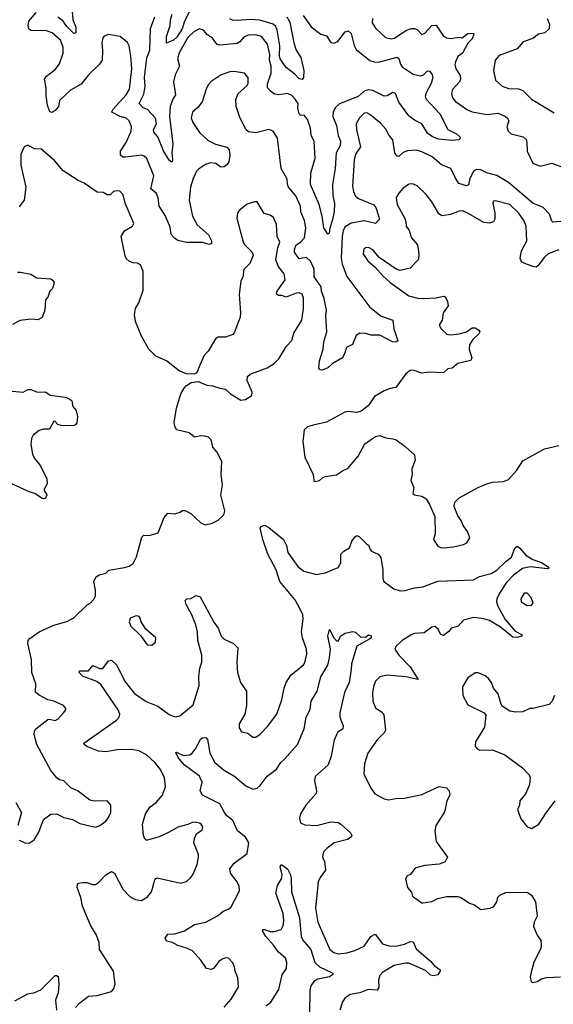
# Model space of a CAD drawing. Extents: x 1839239 to 1929705, y 762242 to 910352.
# Tile 369 of 429: x 1890359 to 1894056, y 882856 to 889676. Entities that reach past the tile are written whole.
import ezdxf

# ---------------------------------------------------------------- set-up
doc = ezdxf.new("R2010")
doc.units = 0

msp = doc.modelspace()

# ---------------------------------------------------------------- linework, layer by layer
at = {"layer": '0CON10XD'}
for points in [[(1894108, 888278), (1894053, 888273), (1894045, 888281.2), (1894029, 888329), (1893985, 888376.1), (1893914.9, 888404.9), (1893745, 888548.4), (1893665, 888597.1), (1893596, 888615), (1893555, 888636.4), (1893525, 888639.5), (1893503.3, 888625), (1893478.2, 888575), (1893467.5, 888532.5), (1893455, 888525.7), (1893400.9, 888540.9), (1893377, 888583), (1893345, 888644.2), (1893281.7, 888671.7), (1893217, 888727), (1893145, 888761.3), (1893105, 888771.3), (1893045, 888768.5), (1893015, 888755.5), (1892985, 888727.5), (1892975, 888731.9), (1892957.3, 888755), (1892944.6, 888844.6), (1892918.1, 888875), (1892896.9, 888916.9), (1892859.4, 888959.4), (1892785, 889019.4), (1892765, 889030.8), (1892745, 889028.8), (1892712.8, 888997.2), (1892690.6, 888955), (1892691.8, 888915), (1892720.4, 888795), (1892686.7, 888745), (1892676.1, 888703.9), (1892664, 888524), (1892671.1, 888485), (1892685, 888454.2), (1892707.5, 888437.5), (1892812.9, 888392.9), (1892826.2, 888376.2), (1892845, 888317.1), (1892852.7, 888295), (1892825, 888263.9), (1892745, 888282.6), (1892655, 888266.3), (1892615, 888241.5), (1892601.2, 888215), (1892593.2, 888175), (1892585.3, 888025), (1892593, 887983), (1892625, 887898.1), (1892786, 887686), (1892863.4, 887623.4), (1892944.4, 887594.4), (1892951.5, 887535), (1892979.3, 887450.7), (1892965, 887442), (1892942.5, 887445), (1892855, 887490.4), (1892795, 887491.5), (1892755, 887502.9), (1892715, 887503.8), (1892691.2, 887488.8), (1892665, 887426.7), (1892623.8, 887405), (1892611.4, 887368.6), (1892595, 887333.3), (1892525, 887292), (1892495, 887263.8), (1892455, 887248.8), (1892441.2, 887251.2), (1892432.5, 887262.5), (1892435.8, 887314.2), (1892461.5, 887395), (1892466.5, 887445), (1892486.7, 887515), (1892480.9, 887625), (1892484.5, 887665), (1892469.1, 887745), (1892450, 887795), (1892447.6, 887825), (1892399.6, 887895), (1892398.7, 887948.6), (1892372.8, 888002.8), (1892345, 888028.5), (1892295, 888020), (1892263.9, 888065), (1892262.2, 888085), (1892275, 888117.1), (1892305.6, 888135), (1892331.5, 888165), (1892340.9, 888235), (1892331.3, 888285), (1892305.9, 888345), (1892305.4, 888385), (1892272.2, 888455), (1892221.9, 888515), (1892214.4, 888535), (1892212.5, 888572.5), (1892171.4, 888645), (1892145.8, 888855), (1892114.1, 888904.1), (1892085, 888916), (1891995, 888891.4), (1891945, 888900), (1891925, 888916.2), (1891880.9, 889005), (1891857.9, 889075), (1891856.2, 889123.8), (1891873.1, 889165), (1891932.1, 889217.9), (1891941.4, 889235), (1891940.8, 889275), (1891915.6, 889305.6), (1891845, 889317.5), (1891815, 889315.7), (1891755, 889294.2), (1891685, 889248.6), (1891665, 889226), (1891651.1, 889195), (1891622.9, 889107.1), (1891592.2, 889067.8), (1891555.8, 889035), (1891547, 888997), (1891558.1, 888965), (1891604.6, 888894.6), (1891665, 888839.4), (1891715, 888814.5), (1891795, 888794.2), (1891810, 888775), (1891815.6, 888735), (1891808.9, 888691.1), (1891797.2, 888672.8), (1891775, 888657.1), (1891755, 888655.7), (1891715, 888680.9), (1891680, 888685), (1891646.6, 888673.4), (1891598.7, 888641.3), (1891585, 888626.2), (1891560, 888575), (1891542.1, 888515), (1891532.8, 888425), (1891555.3, 888315), (1891588.8, 888255), (1891666.9, 888185), (1891688.6, 888145), (1891688, 888125), (1891675, 888120), (1891625, 888131.8), (1891515, 888132.4), (1891455, 888147.6), (1891432.6, 888162.6), (1891411.6, 888185), (1891400.3, 888245), (1891364.8, 888324.8), (1891325.4, 888385), (1891317.5, 888442.5), (1891303.5, 888473.5), (1891267.7, 888505), (1891288.5, 888595), (1891240, 888715), (1891221.7, 888731.7), (1891205, 888737.1), (1891095, 888723.4), (1891073.3, 888725), (1891056.9, 888736.9), (1891057.8, 888765), (1891095.9, 888825), (1891132.1, 888905), (1891132.7, 888935), (1891116.4, 888975), (1891095.6, 888995), (1891055, 889005.3), (1890997.5, 889035), (1891003.2, 889055), (1891097.7, 889155), (1891119.1, 889195), (1891135.6, 889335), (1891129.1, 889425), (1891116.5, 889495), (1891105, 889517.5), (1891055, 889558.9), (1890975, 889573.3), (1890945, 889562.5), (1890935, 889550), (1890928.6, 889515), (1890933.2, 889463.2), (1890931.4, 889395), (1890912, 889368), (1890835.5, 889294.5), (1890785, 889230), (1890712, 889188), (1890635, 889117.1), (1890627.1, 889075), (1890605, 889046), (1890585, 889034), (1890568.8, 889038.8), (1890551.1, 889085), (1890542.3, 889147.7), (1890542.9, 889205), (1890530, 889265), (1890544.2, 889285), (1890605, 889332.2), (1890635, 889370), (1890660.3, 889445), (1890660.3, 889485), (1890640.8, 889535), (1890585, 889585.4), (1890545, 889598.8), (1890435, 889600.5), (1890421.7, 889611.7), (1890417.8, 889635), (1890422.9, 889665), (1890473.6, 889725)], [(1890721.8, 889735), (1890727.1, 889675), (1890747.8, 889625), (1890747.5, 889585), (1890735, 889580.8), (1890685, 889628.8), (1890658.4, 889668.4), (1890623.2, 889693.2)], [(1891549.7, 889760.3), (1891499.8, 889665), (1891485, 889612.3), (1891447, 889555), (1891425, 889533.1), (1891375, 889513.3), (1891375, 889560), (1891401.8, 889635), (1891403.4, 889675), (1891416.3, 889715)], [(1892324, 889705), (1892377.4, 889627.4), (1892445, 889575.5), (1892485.3, 889565.3), (1892515, 889518.6), (1892535.4, 889514.6), (1892563.9, 889526.1), (1892615, 889592.5), (1892635, 889598.9), (1892655, 889580), (1892676.7, 889496.7), (1892689.6, 889469.6), (1892785, 889394.4), (1892815, 889383.8), (1892845, 889382.9), (1892975, 889417.5), (1892986.8, 889406.8), (1892997.4, 889367.4), (1893009.4, 889349.4), (1893085, 889298.7), (1893135, 889286.4), (1893156, 889294), (1893185, 889322.5), (1893200.3, 889320.3), (1893217.8, 889295), (1893222.5, 889275), (1893210.7, 889235), (1893175, 889168.6), (1893169.4, 889145), (1893175, 889124.6), (1893270.6, 889025), (1893326.4, 888916.4), (1893386, 888885), (1893408.8, 888865), (1893411.2, 888855), (1893402.5, 888845), (1893355, 888839.2), (1893261.7, 888848.3), (1893218, 888865), (1893185, 888890), (1893146.2, 888955), (1893095, 888980.6), (1893055, 889009.4), (1892986.8, 889105), (1892963.1, 889165), (1892945, 889171.2), (1892905, 889148.2), (1892885, 889145.3), (1892805, 889185.2), (1892775, 889190.8), (1892745, 889180.4), (1892705, 889143.1), (1892575, 889093.8), (1892545, 889065.6), (1892531.2, 889035), (1892529.7, 889005), (1892553.1, 888943.1), (1892564.7, 888875), (1892581.8, 888835), (1892580.3, 888805), (1892551.6, 888755), (1892545.4, 888645), (1892526.6, 888535), (1892529.6, 888455), (1892539.4, 888405), (1892536.9, 888345), (1892525, 888283.3), (1892507.1, 888232.9), (1892503.3, 888196.7), (1892495, 888190), (1892465.8, 888235), (1892454.6, 888315), (1892433.4, 888395), (1892373.6, 888535), (1892376.3, 888615), (1892407, 888715), (1892398.5, 888835), (1892379.4, 888875), (1892373.5, 888925), (1892353.6, 888985), (1892331.7, 889011.7), (1892305, 889015.6), (1892295, 889024.2), (1892287.2, 889065), (1892288.9, 889095), (1892266.5, 889125), (1892245, 889151.2), (1892215, 889163.9), (1892154.8, 889155.2), (1892125, 889160.7), (1892095, 889182.9), (1892077, 889205), (1892075, 889232.9), (1892101.2, 889305), (1892100.8, 889355), (1892090, 889395), (1892091.9, 889435), (1892076.2, 889506.2), (1892035, 889560.4), (1891995, 889570.4), (1891945, 889569.5), (1891915, 889557.5), (1891885, 889522.7), (1891865, 889510.4), (1891745, 889499.4), (1891725, 889506), (1891695, 889548.6), (1891660.5, 889570.5), (1891632.8, 889602.8), (1891605, 889612.2), (1891565, 889592.9), (1891525, 889551.8), (1891465, 889445.8), (1891452.5, 889405), (1891466.2, 889355), (1891436.1, 889295), (1891425.3, 889245), (1891439.2, 889155), (1891420.7, 889125), (1891401.2, 889075), (1891397.2, 889005), (1891419.2, 888815), (1891412.5, 888755), (1891417.9, 888705), (1891415, 888692), (1891409.1, 888690.9), (1891395, 888702.9), (1891355, 888767.1), (1891315.6, 888865.6), (1891288, 888898), (1891286.7, 888915), (1891306.9, 888955), (1891299.1, 888995), (1891245, 889053.6), (1891214.7, 889064.7), (1891186.1, 889095), (1891220, 889160), (1891227.2, 889215), (1891224.2, 889275), (1891238.9, 889411.1), (1891260.9, 889465), (1891265.6, 889615), (1891295.6, 889695)], [(1892209.5, 889695), (1892229.5, 889659.5), (1892257.3, 889515), (1892274.6, 889464.6), (1892306, 889415), (1892327.1, 889325), (1892325.7, 889275), (1892315, 889262.9), (1892295, 889267.1), (1892265, 889299.2), (1892205, 889344.2), (1892164.1, 889404.1), (1892158.6, 889425), (1892160.6, 889495), (1892143.3, 889605), (1892131.1, 889631.1), (1892115, 889644.6), (1892022.3, 889672.3), (1891955, 889678.2), (1891865, 889670.5), (1891833.7, 889673.7), (1891815, 889682.7)], [(1892804.3, 889685), (1892801.4, 889655), (1892825.6, 889615), (1892892.6, 889552.6), (1892933.7, 889543.7), (1892955, 889548.5), (1893035, 889600.6), (1893073.9, 889616.1), (1893095.5, 889615.5), (1893115, 889606), (1893146.1, 889573.9), (1893165, 889583.8), (1893215, 889636.7), (1893245, 889637.5), (1893295, 889561.4), (1893315, 889550.5), (1893345, 889546.2), (1893404.6, 889554.6), (1893425, 889551.1), (1893465, 889580), (1893503, 889583), (1893506.2, 889575), (1893495, 889544), (1893465, 889514.2), (1893427.5, 889445), (1893395, 889420.8), (1893377.3, 889385), (1893373.8, 889365), (1893380.5, 889335), (1893410.6, 889290.6), (1893414.1, 889265), (1893405.2, 889244.8), (1893357.2, 889192.8), (1893351.1, 889165), (1893358.1, 889135), (1893378.3, 889108.3), (1893462.2, 889052.2), (1893495, 889037.8), (1893595, 889020), (1893675, 889027.5), (1893723.8, 889005), (1893738.8, 888995), (1893748, 888975), (1893733.8, 888935), (1893743.3, 888905), (1893765, 888886.2), (1893846.2, 888865), (1893867.3, 888847.3), (1893872.3, 888827.7), (1893874.2, 888765), (1893915, 888682), (1893965, 888662.5), (1894045, 888681.4), (1894144.2, 888644.2)], [(1894014.4, 889684.4), (1894030.8, 889645), (1894028.3, 889611.7), (1893996.7, 889585), (1893953.8, 889575), (1893913.8, 889545), (1893848, 889522), (1893805, 889474.3), (1893681.2, 889428.8), (1893654.2, 889395.8), (1893642.5, 889325), (1893656.6, 889256.6), (1893701.2, 889215), (1893745, 889200), (1893815, 889196.9), (1893845.7, 889185.7), (1893905, 889124.5), (1894061.4, 889031.4)], [(1890425, 883972), (1890458.8, 883995), (1890491.2, 884048.8), (1890524.2, 884135.8), (1890575, 884173.3), (1890615, 884176.2), (1890665, 884151.2), (1890725, 884136), (1890775, 884109.2), (1890884.1, 884084.1), (1890914.4, 884095.6), (1890955, 884125.8), (1890975, 884150), (1890990, 884185), (1890991.2, 884235), (1890965, 884266.7), (1890875, 884263.8), (1890845, 884271.2), (1890765, 884333.3), (1890712.5, 884355), (1890665, 884403.3), (1890635, 884412), (1890615.6, 884425.6), (1890574.2, 884475), (1890477.1, 884655), (1890459.2, 884725), (1890460.8, 884749.2), (1890470, 884765), (1890555, 884828), (1890565, 884832), (1890605, 884823.1), (1890625, 884832.9), (1890662.5, 884875), (1890677.5, 884895), (1890677.5, 884905), (1890662.5, 884925), (1890595, 884956), (1890555, 884966.2), (1890495, 884996.7), (1890469.3, 885019.3), (1890470, 885075), (1890444, 885155), (1890440, 885245), (1890415.8, 885355), (1890418, 885375), (1890429.7, 885390.3), (1890493.6, 885436.4), (1890595, 885481.4), (1890685, 885508.6), (1890735, 885534), (1890827, 885623), (1890847.5, 885635), (1890876.1, 885663.9), (1890883.3, 885685), (1890883.8, 885725), (1890872, 885785), (1890886.2, 885815), (1890909.1, 885830.9), (1890956.4, 885843.6), (1890976.1, 885863.9), (1891085, 885880.8), (1891117.9, 885892.1), (1891145, 885910), (1891168.6, 885955), (1891205, 886092.5), (1891220, 886105), (1891255.8, 886104.2), (1891318.6, 886121.4), (1891360.9, 886229.1), (1891385, 886258.8), (1891435, 886253.1), (1891470, 886265), (1891485, 886277.5), (1891505, 886277.5), (1891545, 886256.7), (1891615, 886190), (1891645, 886176.7), (1891691.7, 886188.3), (1891735, 886208.8), (1891774.1, 886245.9), (1891779.2, 886275), (1891751.8, 886385), (1891763.1, 886455), (1891755.5, 886525), (1891759.6, 886615), (1891725, 886683.8), (1891696.2, 886715), (1891686.7, 886765), (1891667.5, 886785), (1891642.5, 886792.5), (1891615, 886794.2), (1891570, 886785), (1891533.6, 886813.6), (1891446.4, 886836.4), (1891435, 886860), (1891430, 886885), (1891445.8, 886984.2), (1891474.5, 887085.5), (1891498.8, 887125), (1891515, 887143.3), (1891546.4, 887163.6), (1891595, 887170), (1891655, 887144), (1891695, 887140), (1891745, 887123.3), (1891785, 887117.5), (1891820, 887085), (1891890.7, 887040.7), (1891923.6, 887046.4), (1891966.2, 887073.8), (1891970, 887095), (1891936.1, 887176.1), (1891936.2, 887205), (1891955, 887220), (1892074, 887265), (1892121.2, 887295), (1892155, 887326), (1892208, 887415), (1892245, 887453.8), (1892257.5, 887505), (1892314.2, 887595), (1892325.4, 887675), (1892325, 887750), (1892315, 887776), (1892295, 887784.2), (1892275, 887781.9), (1892205, 887754.7), (1892175, 887764.7), (1892151.4, 887765), (1892139.3, 887775), (1892143.3, 887795), (1892197.7, 887875), (1892192.2, 887915), (1892165, 887948.1), (1892149.8, 887969.8), (1892133.1, 888015), (1892146.9, 888095), (1892161.5, 888135), (1892143.1, 888175), (1892137.9, 888257.9), (1892117.1, 888305), (1892095, 888323.1), (1892053.4, 888333.4), (1892004.3, 888414.3), (1891985, 888414.3), (1891935, 888397.5), (1891878.8, 888355), (1891868, 888335), (1891862.3, 888302.3), (1891904.4, 888145), (1891915, 888122), (1891968.8, 888065), (1891975.6, 888045), (1891952.6, 887987.4), (1891912, 887945), (1891904, 887895), (1891890, 887865), (1891878.8, 887775), (1891889.2, 887645), (1891885.8, 887615), (1891845, 887506.7), (1891835, 887496.7), (1891785, 887476.7), (1891735, 887476.2), (1891715, 887466.7), (1891665, 887380), (1891635, 887346.7), (1891583, 887227), (1891565, 887220), (1891515, 887223.3), (1891465, 887244), (1891375, 887312.5), (1891301.4, 887345), (1891252.9, 887395), (1891202.5, 887485), (1891161.2, 887585), (1891153.9, 887633.9), (1891161.9, 887675), (1891183.5, 887715), (1891215, 887802.5), (1891214.5, 887934.5), (1891195, 887978.8), (1891175, 887990), (1891145, 887991.4), (1891120.7, 888000.7), (1891099.7, 888019.7), (1891090.2, 888040.2), (1891061.2, 888175), (1891085.8, 888214.2), (1891140, 888245), (1891150, 888265), (1891089.4, 888405), (1891075, 888462.5), (1891052.5, 888487.5), (1891035, 888491.2), (1891010, 888485), (1890985, 888462.5), (1890965, 888462.5), (1890938.3, 888478.3), (1890895, 888482), (1890805, 888543.8), (1890765, 888562), (1890660, 888630), (1890599.8, 888699.8), (1890508.4, 888778.4), (1890462.5, 888782.5), (1890415, 888808), (1890390, 888795), (1890368, 888745), (1890367.6, 888667.6), (1890402.5, 888515), (1890389.2, 888425), (1890355, 888378.8)], [(1894095, 888081.1), (1894021.4, 888055), (1893995, 888032.2), (1893949.4, 887970.6), (1893937.4, 887962.6), (1893915, 887965.5), (1893858.2, 887988.2), (1893835, 887998), (1893825.6, 888025), (1893836.7, 888075), (1893871.8, 888145), (1893868.5, 888245), (1893851.9, 888285), (1893815, 888339.2), (1893755, 888395.6), (1893655, 888422), (1893641.9, 888418.1), (1893636, 888405), (1893650, 888335), (1893651.2, 888295), (1893642.5, 888275), (1893614, 888266), (1893575, 888271.8), (1893455, 888340.4), (1893425, 888351.1), (1893405, 888349.6), (1893342.9, 888327.1), (1893285, 888317.3), (1893262, 888332), (1893214.3, 888415), (1893175, 888466.2), (1893113.3, 888525), (1893087, 888537), (1893065, 888538), (1893052.5, 888535), (1893014.1, 888505.9), (1892985.9, 888474.1), (1892968.3, 888441.7), (1892974.3, 888395), (1893028, 888298), (1893034.4, 888275), (1893035.6, 888245), (1893057.1, 888215), (1893074.2, 888165), (1893116.1, 888116.1), (1893123.3, 888055), (1893121.1, 888015), (1893065, 887954.4), (1892995, 887939.2), (1892968.3, 887948.3), (1892848.7, 888028.7), (1892805, 888082), (1892775, 888097.5), (1892755, 888096), (1892742.7, 888087.3), (1892738.8, 888055), (1892770, 888005), (1892822.1, 887962.1), (1892875, 887900.8), (1892926.2, 887855), (1893054.1, 887764.1), (1893116.6, 887746.6), (1893155, 887743.8), (1893245, 887749.1), (1893295, 887761.2), (1893310, 887755), (1893324, 887725), (1893327.5, 887695), (1893292.9, 887645), (1893285.7, 887595), (1893268, 887565), (1893268, 887555), (1893278, 887535), (1893318.6, 887498.6), (1893345, 887492.5), (1893405, 887500.5), (1893455, 887514.3), (1893495, 887542), (1893515, 887541.2), (1893540, 887525), (1893546.7, 887515), (1893540.7, 887499.3), (1893499.1, 887460.9), (1893474.4, 887425), (1893473.6, 887393.6), (1893490.8, 887335), (1893484.1, 887315.9), (1893395, 887295.7), (1893355, 887262.5), (1893325, 887257.1), (1893295, 887230), (1893195, 887235.6), (1893145, 887228.8), (1893085, 887248), (1893065, 887245.8), (1893035, 887223.8), (1892965, 887128.6), (1892925, 887120.6), (1892885, 887104.3), (1892816.2, 887065), (1892775, 887004), (1892725, 886964), (1892695, 886954.2), (1892635, 886962.5), (1892611.7, 886958.3), (1892485, 886888.8), (1892391.4, 886868.6), (1892353.3, 886855), (1892330, 886835), (1892320.8, 886755), (1892334.3, 886645), (1892393.3, 886525), (1892396.7, 886485), (1892405, 886476.7), (1892435.8, 886484.2), (1892460, 886505), (1892478.3, 886511.7), (1892555, 886523.3), (1892603, 886557), (1892632.3, 886567.7), (1892705, 886653.3), (1892750.7, 886739.3), (1892825, 886789.2), (1892855, 886795.8), (1892895, 886780), (1892945, 886774), (1892966.7, 886765), (1893028.8, 886718.8), (1893095, 886662.5), (1893100, 886625), (1893075.6, 886565), (1893077.5, 886525), (1893070, 886485), (1893088.8, 886435), (1893083.3, 886395), (1893095, 886384.4), (1893145.5, 886375.5), (1893175, 886356.2), (1893199.1, 886319.1), (1893234.4, 886234.4), (1893237.5, 886115), (1893226.2, 886075), (1893255, 886030), (1893275, 886019.2), (1893295, 886018.6), (1893365, 886025.6), (1893435, 886040.8), (1893456.6, 886053.4), (1893477.3, 886087.3), (1893461.3, 886131.3), (1893431.5, 886171.5), (1893417.1, 886207.1), (1893395, 886240), (1893369.2, 886305), (1893373.8, 886335), (1893403.8, 886365), (1893535, 886435.6), (1893595, 886460.6), (1893635, 886472.9), (1893711.7, 886478.3), (1893745, 886492), (1893804, 886555), (1893845, 886621.2), (1893995, 886703.8), (1894095, 886726.7)], [(1890343.6, 887926.4), (1890365, 887927.5), (1890435, 887913.3), (1890478.8, 887888.8), (1890575, 887880), (1890595.8, 887865.8), (1890596.1, 887843.9), (1890586.7, 887815), (1890567.5, 887795), (1890553.3, 887755), (1890538.8, 887735), (1890532.9, 887665), (1890515, 887613.3), (1890485, 887598), (1890435, 887602.5), (1890363.3, 887593.3), (1890308.8, 887565)], [(1890255, 887108.1), (1890382.9, 887097.1), (1890415, 887114), (1890435, 887115.7), (1890482.5, 887095), (1890537.7, 887097.7), (1890570, 887075), (1890675, 887060.8), (1890705, 887050.8), (1890720, 887035), (1890726.4, 886996.4), (1890749.5, 886969.5), (1890760.6, 886925), (1890755.5, 886884.5), (1890745, 886870.8), (1890726.4, 886863.6), (1890645.8, 886865.8), (1890623, 886873), (1890605, 886893.3), (1890595, 886896), (1890565, 886838.8), (1890525, 886840), (1890495, 886830), (1890451.7, 886798.3), (1890440, 886775), (1890436, 886735), (1890448.8, 886665), (1890465, 886633.3), (1890502.5, 886585), (1890547.5, 886495), (1890548.3, 886461.7), (1890527.5, 886425), (1890527.5, 886415), (1890546.7, 886385), (1890535, 886357.5), (1890515, 886360), (1890465, 886394), (1890425, 886405.8), (1890275, 886474.2)], [(1890745.5, 882834.5), (1890775, 882865.8), (1890835, 882912.5), (1890895, 882917.5), (1890994.2, 882945.8), (1891009.7, 882960.3), (1891020, 882995), (1891007.8, 883085), (1890912, 883235), (1890908.6, 883285), (1890890.6, 883335), (1890850, 883405), (1890794.3, 883535), (1890782.5, 883595), (1890758, 883665), (1890760, 883685), (1890767.5, 883695), (1890795, 883700.8), (1890825, 883700.8), (1890865, 883686.2), (1890885, 883686.7), (1890905, 883700), (1890955, 883753.8), (1890996.1, 883776.1), (1891016.2, 883765), (1891074.3, 883654.3), (1891125, 883600), (1891161.2, 883581.2), (1891203.9, 883576.1), (1891245, 883601.2), (1891271.2, 883635), (1891295, 883717.5), (1891301.4, 883728.6), (1891311.7, 883731.7), (1891475, 883694.3), (1891515, 883707.5), (1891545, 883734), (1891561.7, 883758.3), (1891588.5, 883825), (1891598.6, 883875), (1891597.5, 883895), (1891566.2, 883975), (1891570, 884005), (1891585, 884036.2), (1891623.3, 884065), (1891628.2, 884085), (1891615.6, 884105), (1891605, 884110), (1891575, 884118.6), (1891555, 884116), (1891525, 884101.2), (1891455, 884084.3), (1891395, 884048.1), (1891325, 884016.5), (1891245, 883993.3), (1891235, 883993.3), (1891225, 884002.5), (1891216.7, 884025), (1891210.6, 884105), (1891231.5, 884175), (1891263.3, 884225), (1891305.2, 884254.8), (1891348.1, 884305), (1891369.5, 884365), (1891362.7, 884425), (1891335, 884482.5), (1891295, 884531.1), (1891236.7, 884585), (1891185, 884611.2), (1891135, 884620.8), (1891035, 884617.8), (1890955, 884604.4), (1890905, 884608.6), (1890825, 884642.5), (1890806.7, 884655), (1890803.3, 884665), (1891029.2, 884825), (1891047.1, 884845), (1891052.9, 884865), (1891040.6, 884895), (1890921.3, 885071.3), (1890892.7, 885092.7), (1890795, 885128.1), (1890771.2, 885155), (1890772.5, 885165), (1890835, 885165.6), (1890865, 885204), (1890915, 885182.9), (1890935, 885182), (1890973.8, 885235), (1890995, 885240), (1891032.5, 885205), (1891085, 885097.5), (1891123.8, 885045), (1891155, 885009.1), (1891235, 884954.4), (1891315, 884921.4), (1891394.5, 884864.5), (1891435, 884847.5), (1891468.8, 884855), (1891560.4, 884929.6), (1891602.2, 885065), (1891600.6, 885125), (1891606.9, 885185), (1891621.4, 885225), (1891620.8, 885275), (1891593.1, 885375), (1891590.8, 885435), (1891579.4, 885485), (1891551.9, 885555), (1891512.5, 885625), (1891506.4, 885653.6), (1891516.1, 885663.9), (1891545, 885666.7), (1891581.2, 885688.8), (1891608.3, 885678.3), (1891703.9, 885503.9), (1891735, 885461.2), (1891755.8, 885405), (1891775, 885384.2), (1891815, 885366.2), (1891840, 885355), (1891870, 885325), (1891863.1, 885225), (1891868.1, 885155), (1891888, 885085), (1891931.2, 885025), (1891930, 884925), (1891918, 884865), (1891880.4, 884799.6), (1891880.6, 884770.6), (1891895, 884743.3), (1891940, 884735), (1891975, 884707.5), (1891995, 884706.7), (1892025, 884726.7), (1892075, 884780), (1892140, 884865), (1892175.7, 884965), (1892191.4, 885045), (1892205.6, 885084.4), (1892238, 885135), (1892325, 885208), (1892335, 885223.3), (1892348.1, 885281.9), (1892346.7, 885315), (1892319.5, 885395), (1892312.5, 885435), (1892322.9, 885525), (1892320.7, 885555), (1892296.1, 885606.1), (1892265, 885660.5), (1892161.5, 885785), (1892135.4, 885865), (1892078.9, 885975), (1892043.3, 886075), (1892026, 886155), (1892030, 886165), (1892055, 886174.2), (1892085, 886158.6), (1892185.9, 886075.9), (1892208, 886035), (1892216.9, 885985), (1892285, 885888.6), (1892327.4, 885857.4), (1892415, 885834), (1892475, 885844.2), (1892565, 885881.2), (1892582.9, 885915), (1892583.8, 885975), (1892604.4, 885995.6), (1892645, 886018.8), (1892660.8, 886065), (1892685, 886096.7), (1892695, 886102.5), (1892712.5, 886095), (1892765, 886043.3)], [(1892765, 886043.3), (1892776.1, 886036.1), (1892786.4, 886006.4), (1892797.5, 885995), (1892843.6, 885973.6), (1892861.7, 885951.7), (1892874.3, 885865), (1892874.2, 885805), (1892882.5, 885785), (1892951.2, 885735), (1892995, 885720.9), (1893028.7, 885721.3), (1893095, 885740.5), (1893151.7, 885748.3), (1893255, 885786.4), (1893504.2, 885795.8), (1893545, 885819.2), (1893625, 885839.2), (1893665, 885862.2), (1893726.6, 885923.4), (1893766.6, 885953.4), (1893790.6, 886015), (1893805, 886028.8), (1893825, 886015.8), (1893865, 885967.3), (1893915, 885938.1), (1893978.8, 885915), (1894023.8, 885885), (1894022.5, 885875), (1894015, 885872.5), (1893896.8, 885886.8), (1893843.1, 885875), (1893781.4, 885828.6), (1893732.2, 885777.8), (1893682.3, 885705), (1893664.5, 885665), (1893662.1, 885645), (1893670.9, 885615), (1893722.7, 885522.7), (1893790.9, 885440.9), (1893840, 885415), (1893837.5, 885405), (1893804.2, 885395.8), (1893775, 885398.1), (1893689.5, 885469.5), (1893615, 885514.4), (1893575, 885526.5), (1893505, 885534.5), (1893435, 885517.8), (1893395, 885474.2), (1893349.4, 885460.6), (1893332.6, 885437.4), (1893295, 885410), (1893277.3, 885417.3), (1893255, 885456), (1893235, 885472.9), (1893215, 885468.1), (1893160.3, 885429.7), (1893095, 885425.5), (1893075, 885418.2), (1893010, 885375), (1892964.2, 885335), (1892957.5, 885315), (1892984.7, 885274.7), (1893065, 885194), (1893120, 885105), (1893035, 885123.3), (1892905, 885136.5), (1892855, 885125.6), (1892825, 885094), (1892812.1, 885065), (1892803.1, 885015), (1892806.5, 884955), (1892825, 884910), (1892868.6, 884878.6), (1892881.1, 884861.1), (1892893.1, 884755), (1892883.7, 884736.3), (1892835, 884688.8), (1892770, 884595), (1892748.3, 884521.7), (1892742.9, 884452.9), (1892788.7, 884358.7), (1892820, 884315), (1892885, 884278.6), (1892915, 884272.5), (1892965, 884282.9), (1893025.7, 884284.3), (1893145, 884310.5), (1893265, 884364.2), (1893315, 884356), (1893333.8, 884335), (1893338.8, 884305), (1893319.2, 884265), (1893308, 884205), (1893300.8, 884185), (1893242.9, 884095), (1893234.5, 884055.5), (1893244, 883984), (1893323.8, 883875), (1893305.8, 883844.2), (1893265, 883826), (1893165, 883818.6), (1893105, 883801.2), (1893093.8, 883795), (1893067.5, 883755), (1893043.3, 883745), (1893032.5, 883725), (1893046.2, 883665), (1893073.6, 883633.6), (1893080, 883605), (1893145, 883560), (1893155, 883558.8), (1893215, 883568), (1893255, 883588), (1893315, 883603.8), (1893395, 883603.3), (1893416.1, 883596.1), (1893475, 883557.5), (1893510, 883545), (1893555, 883512.5), (1893618.3, 883521.7), (1893645, 883533.3), (1893663.8, 883565), (1893672.3, 883597.7), (1893685, 883613.3), (1893725, 883631.2), (1893875, 883633.3), (1893905, 883613.3), (1893933.8, 883565), (1893943.6, 883466.4), (1893924.2, 883425.8), (1893920, 883395), (1893943.8, 883335), (1893968.8, 883298.8), (1893972.5, 883265), (1893968.6, 883245), (1893921.4, 883145), (1893901.7, 883078.3), (1893896.2, 883045), (1893901.7, 883011.7), (1893915, 883006.7), (1893945, 883014.2), (1893975, 883032.5), (1894007.8, 883042.2), (1894105, 883045.5)], [(1893875, 885618.1), (1893905, 885621.2), (1893916.2, 885635), (1893902, 885675), (1893875, 885703.3), (1893855, 885703.3), (1893830, 885665), (1893833.8, 885645), (1893875, 885618.1)], [(1891275, 885343.3), (1891300, 885365), (1891302.5, 885395), (1891232.5, 885455), (1891200, 885505), (1891192.5, 885535), (1891180, 885545), (1891165, 885546.7), (1891125, 885530), (1891116.7, 885505), (1891130, 885475), (1891197.7, 885407.7), (1891242.5, 885345), (1891275, 885343.3)], [(1891685, 883096.7), (1891652.5, 883105), (1891615, 883162.5), (1891555.8, 883225.8), (1891515, 883245.7), (1891455, 883264.4), (1891418.8, 883285), (1891375, 883292.5), (1891366.2, 883315), (1891385, 883341.9), (1891435, 883343.8), (1891500, 883365), (1891570.5, 883409.5), (1891647.5, 883425), (1891735, 883471.4), (1891769.1, 883500.9), (1891805, 883515.8), (1891825, 883532), (1891871.2, 883618.8), (1891880.8, 883645), (1891880, 883675), (1891865.8, 883705), (1891818.6, 883765), (1891814.4, 883795), (1891845.4, 883834.6), (1891935, 883901.4), (1891946.7, 883975), (1891923.2, 884013.2), (1891866.9, 884056.9), (1891835, 884128.6), (1891791.4, 884165), (1891776.9, 884185), (1891744.6, 884244.6), (1891625.5, 884305.5), (1891610, 884335), (1891622.5, 884395), (1891605, 884436.7), (1891498.6, 884515), (1891456, 884565), (1891440.7, 884599.3), (1891445, 884602.5), (1891495, 884580), (1891536.4, 884583.6), (1891555, 884595.7), (1891576.5, 884625), (1891613.1, 884695), (1891625, 884702.9), (1891647.5, 884705), (1891659.5, 884689.5), (1891676.2, 884596.2), (1891712, 884532), (1891775, 884476.9), (1891850, 884435), (1891925, 884370.5), (1891975, 884346.7), (1892005, 884354.4), (1892025, 884370.9), (1892074.3, 884435.7), (1892137.8, 884485), (1892168.3, 884531.7), (1892194.7, 884555.3), (1892283.6, 884655), (1892329.2, 884765), (1892342.7, 884845), (1892372.3, 884897.7), (1892377.5, 884955), (1892420, 885025), (1892445.4, 885125), (1892492.9, 885205), (1892505.5, 885255), (1892511.4, 885315), (1892494.5, 885405), (1892505, 885452.5), (1892534.5, 885394.5), (1892555, 885372.9), (1892566.9, 885373.1), (1892581.5, 885405), (1892594.4, 885415), (1892615, 885426.7), (1892665, 885437.8), (1892685, 885434.4), (1892721.1, 885401.1), (1892755, 885398.8), (1892776.4, 885416.4), (1892795, 885410), (1892793.3, 885395), (1892785, 885386.7), (1892695, 885337.5), (1892658.6, 885215), (1892655.6, 885174.4), (1892641.4, 885085), (1892610, 885015), (1892578.1, 884875), (1892578.1, 884845), (1892600, 884785), (1892598, 884765), (1892560.9, 884739.1), (1892536.9, 884685), (1892516.1, 884573.9), (1892497.1, 884515), (1892406.9, 884435), (1892400.5, 884405), (1892415.8, 884335), (1892412.7, 884317.3), (1892342.2, 884235), (1892305.5, 884175), (1892297.3, 884145), (1892303.8, 884113.8), (1892335, 884098.5), (1892415, 884094.6), (1892515, 884119.4), (1892565, 884115.6), (1892583.8, 884105), (1892651.2, 884045), (1892660, 884025), (1892655.7, 884014.3), (1892631.1, 883998.9), (1892536.7, 883975), (1892486.7, 883935), (1892466.4, 883913.6), (1892458.8, 883895), (1892456.7, 883875), (1892470, 883845), (1892478.1, 883785), (1892440, 883735), (1892427.5, 883705), (1892408.6, 883521.4), (1892424.5, 883425.5), (1892506.7, 883235), (1892534.8, 883214.8), (1892565, 883204.7), (1892625, 883212.3), (1892681.7, 883228.3), (1892745, 883258.2), (1892791.2, 883325), (1892822.5, 883342.5), (1892872.5, 883275), (1892925, 883260), (1892975, 883262), (1893025, 883273.9), (1893065, 883291.8), (1893085, 883289.6), (1893105, 883239.4), (1893204.4, 883154.4), (1893230, 883125), (1893271.2, 883095), (1893272, 883085), (1893255, 883060.8), (1893225, 883053.1), (1893205, 883058.1), (1893171.5, 883091.5), (1893055, 883141.2), (1893032.1, 883142.1), (1892954, 883126), (1892875, 883080), (1892855, 883056.7), (1892845.3, 883024.7), (1892848, 882972), (1892835.6, 882955), (1892772.2, 882957.8), (1892715, 882935.6), (1892647.5, 882925), (1892615, 882902), (1892595, 882873.3), (1892577.8, 882815)], [(1894064, 884996), (1894048, 884955), (1894026.8, 884933.2), (1893915, 884906.2), (1893893.8, 884906.2), (1893845, 884882.5), (1893795, 884878.8), (1893755, 884886.2), (1893702.4, 884922.4), (1893691.7, 884941.7), (1893675, 885005.8), (1893641.4, 885045), (1893627.1, 885085), (1893605, 885116), (1893585, 885130.8), (1893535, 885151.2), (1893515, 885151.2), (1893463.3, 885116.7), (1893425.8, 885055), (1893428.1, 884995), (1893465, 884931.2), (1893577.5, 884875), (1893588.6, 884858.6), (1893580, 884775), (1893516.7, 884675), (1893514.1, 884644.1), (1893527.5, 884625), (1893546.1, 884616.1), (1893635, 884618.6), (1893720, 884585), (1893843.8, 884495), (1893888.8, 884445), (1893896.1, 884423.9), (1893890.5, 884379.5), (1893865, 884317.5), (1893824.1, 884265.9), (1893821.2, 884235), (1893808.8, 884205), (1893831.7, 884141.7), (1893876.1, 884086.1), (1893906.1, 884073.9), (1893956.1, 884103.9), (1894007.1, 884182.9), (1894068, 884265)], [(1890332, 884255), (1890371.2, 884185), (1890345.8, 884095)], [(1890355, 883993.3), (1890394.2, 883974.2), (1890425, 883972)], [(1892065, 882845.6), (1892098.7, 882871.3), (1892155, 882958), (1892178.6, 883061.4), (1892206.5, 883105), (1892210.7, 883145), (1892201.5, 883175), (1892149.6, 883219.6), (1892116.6, 883266.6), (1892063.8, 883325), (1892041.4, 883365), (1892044.6, 883375.4), (1892055, 883375.5), (1892095, 883360.5), (1892125, 883360.6), (1892170.8, 883375), (1892185, 883401.2), (1892189.6, 883435), (1892184.6, 883484.6), (1892133, 883625), (1892145, 883680), (1892172.2, 883725), (1892177.9, 883752.1), (1892163.8, 883805), (1892168.3, 883821.7), (1892175, 883822.5), (1892215, 883794), (1892235, 883753.3), (1892240.8, 883725), (1892242.2, 883635), (1892296.8, 883455), (1892308.2, 883325), (1892320.2, 883300.2), (1892375.2, 883235.2), (1892403.2, 883145), (1892436.6, 883116.6), (1892523.3, 883075), (1892533.3, 883065), (1892504.6, 883045.4), (1892425, 883030.4), (1892396.9, 883013.1), (1892376.6, 882983.4), (1892368.2, 882955), (1892367.1, 882795)], [(1891774.5, 882835.5), (1891825, 882892), (1891874, 882975), (1891869.4, 883039.4), (1891852, 883085), (1891848, 883115), (1891835, 883143.3), (1891805, 883176.2), (1891785, 883178.8), (1891761.2, 883168.8), (1891738.3, 883151.7), (1891705, 883107.5), (1891685, 883096.7)], [(1890325, 882881.4), (1890415, 882928), (1890465, 882938.8), (1890505, 882956.7), (1890604.1, 883055.9), (1890615, 883056.7), (1890625, 883050), (1890630.8, 882995), (1890625.8, 882935), (1890607.5, 882885), (1890613.8, 882815)]]:
    msp.add_lwpolyline(points, dxfattribs=at)

doc.saveas('drawing.dxf')
